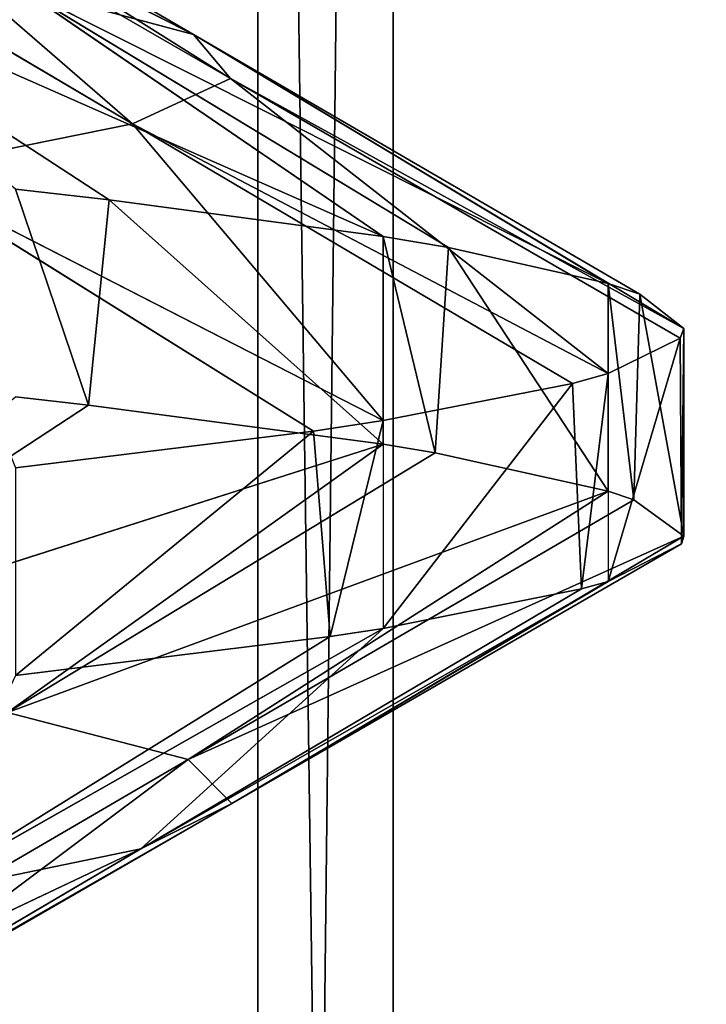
# Model space of a CAD drawing. Extents: x 23.4 to 34.4, y 0.2 to 38.3.
# Tile 286 of 595: x 29.197 to 29.2383, y 24.8053 to 24.8646. Entities that reach past the tile are written whole.
import ezdxf

# ---------------------------------------------------------------- set-up
doc = ezdxf.new("R2010")
doc.units = 0
doc.header["$LTSCALE"] = 2.54
doc.layers.get('0').update_dxf_attribs({"color": 13, "linetype": 'CONTINUOUS'})

# ---------------------------------------------------------------- blocks, each defined once
blk = doc.blocks.new('SZCZOTKA_DO_WC_MOURO_-_WOL')
at = {"color": 0}
for p, q in [((29.219489, 24.445999, 4.779158), (29.182349, 27.183499, 4.825343)), ((29.219489, 24.445999, 4.779158), (29.182349, 27.183499, 4.825343)), ((29.211343, 27.183499, 4.389211), (29.211343, 24.445999, 4.389211)), ((29.211343, 24.445999, 4.389211), (29.242041, 27.183499, 4.439906)), ((29.211343, 24.445999, 4.389211), (29.242041, 27.183499, 4.439906)), ((29.211343, 27.183499, 4.389211), (29.211343, 24.445999, 4.389211)), ((29.219489, 24.445999, 4.779158), (29.219489, 27.183499, 4.779158)), ((29.219489, 24.445999, 4.779158), (29.219489, 27.183499, 4.779158)), ((29.171243, 24.882123, 4.515385), (29.207483, 24.863683, 4.553757)), ((29.171243, 24.882123, 4.515385), (29.207483, 24.863683, 4.553757)), ((29.209698, 24.861041, 4.600466), (29.180661, 24.879309, 4.557351)), ((29.207483, 24.863683, 4.553757), (29.180661, 24.879309, 4.557351)), ((29.209698, 24.861041, 4.600466), (29.180661, 24.879309, 4.557351)), ((29.207483, 24.863683, 4.553757), (29.180661, 24.879309, 4.557351)), ((29.209698, 24.861041, 4.600466), (29.182657, 24.876666, 4.599428)), ((29.182657, 24.876666, 4.599428), (29.203809, 24.858315, 4.64734)), ((29.209698, 24.861041, 4.600466), (29.182657, 24.876666, 4.599428)), ((29.182657, 24.876666, 4.599428), (29.203809, 24.858315, 4.64734)), ((29.203809, 24.858315, 4.64734), (29.17735, 24.873941, 4.641654)), ((29.203809, 24.858315, 4.64734), (29.17735, 24.873941, 4.641654)), ((29.218872, 24.851537, 4.487394), (29.178452, 24.869376, 4.462807)), ((29.178452, 24.869376, 4.462807), (29.202399, 24.853752, 4.450196)), ((29.178452, 24.869376, 4.462807), (29.202399, 24.853752, 4.450196)), ((29.218872, 24.851537, 4.487394), (29.178452, 24.869376, 4.462807)), ((29.207483, 24.863683, 4.553757), (29.197031, 24.866498, 4.507172)), ((29.222818, 24.850873, 4.49896), (29.197031, 24.866498, 4.507172)), ((29.197031, 24.866498, 4.507172), (29.232407, 24.848715, 4.537905)), ((29.197031, 24.866498, 4.507172), (29.232407, 24.848715, 4.537905)), ((29.207483, 24.863683, 4.553757), (29.197031, 24.866498, 4.507172)), ((29.218872, 24.851537, 4.487394), (29.197031, 24.866498, 4.507172)), ((29.222818, 24.850873, 4.49896), (29.197031, 24.866498, 4.507172)), ((29.218872, 24.851537, 4.487394), (29.197031, 24.866498, 4.507172)), ((29.236963, 24.845999, 4.589999), (29.207483, 24.863683, 4.553757)), ((29.207483, 24.863683, 4.553757), (29.209698, 24.861041, 4.600466)), ((29.207483, 24.863683, 4.553757), (29.209698, 24.861041, 4.600466)), ((29.207483, 24.863683, 4.553757), (29.232407, 24.848715, 4.537905)), ((29.207483, 24.863683, 4.553757), (29.232407, 24.848715, 4.537905)), ((29.207483, 24.863683, 4.553757), (29.234308, 24.848059, 4.550164)), ((29.207483, 24.863683, 4.553757), (29.234308, 24.848059, 4.550164)), ((29.236963, 24.845999, 4.589999), (29.207483, 24.863683, 4.553757)), ((29.203809, 24.858315, 4.64734), (29.209698, 24.861041, 4.600466)), ((29.203809, 24.858315, 4.64734), (29.209698, 24.861041, 4.600466)), ((29.236743, 24.845416, 4.601504), (29.209698, 24.861041, 4.600466)), ((29.209698, 24.861041, 4.600466), (29.232407, 24.843285, 4.642095)), ((29.209698, 24.861041, 4.600466), (29.232407, 24.843285, 4.642095)), ((29.236963, 24.845999, 4.589999), (29.209698, 24.861041, 4.600466)), ((29.236743, 24.845416, 4.601504), (29.209698, 24.861041, 4.600466)), ((29.236963, 24.845999, 4.589999), (29.209698, 24.861041, 4.600466)), ((29.203809, 24.858315, 4.64734), (29.189639, 24.855455, 4.693195)), ((29.203809, 24.858315, 4.64734), (29.189639, 24.855455, 4.693195)), ((29.218872, 24.840462, 4.692606), (29.203809, 24.858315, 4.64734)), ((29.203809, 24.858315, 4.64734), (29.232407, 24.843285, 4.642095)), ((29.203809, 24.858315, 4.64734), (29.232407, 24.843285, 4.642095)), ((29.203809, 24.858315, 4.64734), (29.230267, 24.842691, 4.653025)), ((29.203809, 24.858315, 4.64734), (29.230267, 24.842691, 4.653025)), ((29.218872, 24.840462, 4.692606), (29.203809, 24.858315, 4.64734)), ((29.214694, 24.839832, 4.703427), (29.189639, 24.855455, 4.693195)), ((29.218872, 24.840462, 4.692606), (29.189639, 24.855455, 4.693195)), ((29.214694, 24.839832, 4.703427), (29.189639, 24.855455, 4.693195)), ((29.218872, 24.840462, 4.692606), (29.189639, 24.855455, 4.693195)), ((29.196771, 24.854381, 4.44), (29.201157, 24.841394, 4.447863)), ((29.196771, 24.854381, 4.44), (29.202399, 24.853752, 4.450196)), ((29.196771, 24.854381, 4.44), (29.202399, 24.853752, 4.450196)), ((29.202399, 24.853752, 4.450196), (29.201157, 24.841394, 4.447863)), ((29.202399, 24.853752, 4.450196), (29.201157, 24.841394, 4.447863)), ((29.202399, 24.853752, 4.450196), (29.218872, 24.839038, 4.487394)), ((29.202399, 24.853752, 4.450196), (29.218872, 24.839038, 4.487394)), ((29.202399, 24.853752, 4.450196), (29.218872, 24.851537, 4.487394)), ((29.202399, 24.853752, 4.450196), (29.218872, 24.851537, 4.487394)), ((29.218872, 24.851537, 4.487394), (29.218872, 24.839038, 4.487394)), ((29.218872, 24.851537, 4.487394), (29.218872, 24.839038, 4.487394)), ((29.218872, 24.851537, 4.487394), (29.222003, 24.838516, 4.496444)), ((29.218872, 24.851537, 4.487394), (29.222003, 24.838516, 4.496444)), ((29.218872, 24.851537, 4.487394), (29.222818, 24.850873, 4.49896)), ((29.218872, 24.851537, 4.487394), (29.222818, 24.850873, 4.49896)), ((29.222818, 24.850873, 4.49896), (29.222003, 24.838516, 4.496444)), ((29.222818, 24.850873, 4.49896), (29.222003, 24.838516, 4.496444)), ((29.222818, 24.850873, 4.49896), (29.232407, 24.836214, 4.537905)), ((29.222818, 24.850873, 4.49896), (29.232407, 24.836214, 4.537905)), ((29.222818, 24.850873, 4.49896), (29.232407, 24.848715, 4.537905)), ((29.222818, 24.850873, 4.49896), (29.232407, 24.848715, 4.537905)), ((29.232407, 24.848715, 4.537905), (29.232407, 24.836214, 4.537905)), ((29.232407, 24.848715, 4.537905), (29.232407, 24.836214, 4.537905)), ((29.232407, 24.848715, 4.537905), (29.233951, 24.835696, 4.547583)), ((29.232407, 24.848715, 4.537905), (29.233951, 24.835696, 4.547583)), ((29.232407, 24.848715, 4.537905), (29.234308, 24.848059, 4.550164)), ((29.232407, 24.848715, 4.537905), (29.234308, 24.848059, 4.550164)), ((29.234308, 24.848059, 4.550164), (29.233951, 24.835696, 4.547583)), ((29.234308, 24.848059, 4.550164), (29.233951, 24.835696, 4.547583)), ((29.234308, 24.848059, 4.550164), (29.236963, 24.833499, 4.589999)), ((29.234308, 24.848059, 4.550164), (29.236963, 24.833499, 4.589999)), ((29.234308, 24.848059, 4.550164), (29.236963, 24.845999, 4.589999)), ((29.234308, 24.848059, 4.550164), (29.236963, 24.845999, 4.589999)), ((29.236963, 24.845999, 4.589999), (29.236743, 24.845416, 4.601504)), ((29.236963, 24.845999, 4.589999), (29.236743, 24.845416, 4.601504)), ((29.236963, 24.845999, 4.589999), (29.236832, 24.833047, 4.598941)), ((29.236963, 24.845999, 4.589999), (29.236832, 24.833047, 4.598941)), ((29.236963, 24.845999, 4.589999), (29.236963, 24.833499, 4.589999)), ((29.236963, 24.845999, 4.589999), (29.236963, 24.833499, 4.589999)), ((29.236743, 24.845416, 4.601504), (29.232407, 24.830785, 4.642094)), ((29.236743, 24.845416, 4.601504), (29.232407, 24.830785, 4.642094)), ((29.236743, 24.845416, 4.601504), (29.232407, 24.843285, 4.642095)), ((29.236743, 24.845416, 4.601504), (29.232407, 24.843285, 4.642095)), ((29.236743, 24.845416, 4.601504), (29.236832, 24.833047, 4.598941)), ((29.236743, 24.845416, 4.601504), (29.236832, 24.833047, 4.598941)), ((29.232407, 24.843285, 4.642095), (29.230267, 24.842691, 4.653025)), ((29.232407, 24.843285, 4.642095), (29.230267, 24.842691, 4.653025)), ((29.232407, 24.843285, 4.642095), (29.230811, 24.83033, 4.650456)), ((29.232407, 24.843285, 4.642095), (29.232407, 24.830785, 4.642094)), ((29.230267, 24.842691, 4.653025), (29.218872, 24.827962, 4.692606)), ((29.230267, 24.842691, 4.653025), (29.218872, 24.827962, 4.692606)), ((29.230267, 24.842691, 4.653025), (29.218872, 24.840462, 4.692606)), ((29.230267, 24.842691, 4.653025), (29.218872, 24.840462, 4.692606)), ((29.230267, 24.842691, 4.653025), (29.230811, 24.83033, 4.650456)), ((29.230267, 24.842691, 4.653025), (29.230811, 24.83033, 4.650456)), ((29.201157, 24.841394, 4.447863), (29.177322, 24.825769, 4.460686)), ((29.201157, 24.841394, 4.447863), (29.177322, 24.825769, 4.460686)), ((29.201157, 24.841394, 4.447863), (29.196771, 24.841881, 4.44)), ((29.218872, 24.839038, 4.487394), (29.201157, 24.841394, 4.447863)), ((29.218872, 24.839038, 4.487394), (29.201157, 24.841394, 4.447863)), ((29.218872, 24.840462, 4.692606), (29.214694, 24.839832, 4.703427)), ((29.218872, 24.840462, 4.692606), (29.214694, 24.839832, 4.703427)), ((29.218872, 24.840462, 4.692606), (29.215686, 24.827475, 4.700971)), ((29.218872, 24.840462, 4.692606), (29.218872, 24.827962, 4.692606)), ((29.214694, 24.839832, 4.703427), (29.196771, 24.825117, 4.739999)), ((29.214694, 24.839832, 4.703427), (29.196771, 24.825117, 4.739999)), ((29.214694, 24.839832, 4.703427), (29.196771, 24.837617, 4.739999)), ((29.214694, 24.839832, 4.703427), (29.196771, 24.837617, 4.739999)), ((29.214694, 24.839832, 4.703427), (29.215686, 24.827475, 4.700971)), ((29.214694, 24.839832, 4.703427), (29.215686, 24.827475, 4.700971)), ((29.177322, 24.825769, 4.460686), (29.218872, 24.839038, 4.487394)), ((29.177322, 24.825769, 4.460686), (29.218872, 24.839038, 4.487394)), ((29.218872, 24.839038, 4.487394), (29.196289, 24.822891, 4.504884)), ((29.218872, 24.839038, 4.487394), (29.196289, 24.822891, 4.504884)), ((29.222003, 24.838516, 4.496444), (29.218872, 24.839038, 4.487394)), ((29.222003, 24.838516, 4.496444), (29.218872, 24.839038, 4.487394)), ((29.222003, 24.838516, 4.496444), (29.196289, 24.822891, 4.504884)), ((29.222003, 24.838516, 4.496444), (29.196289, 24.822891, 4.504884)), ((29.232407, 24.836214, 4.537905), (29.222003, 24.838516, 4.496444)), ((29.232407, 24.836214, 4.537905), (29.222003, 24.838516, 4.496444)), ((29.196289, 24.822891, 4.504884), (29.232407, 24.836214, 4.537905)), ((29.196289, 24.822891, 4.504884), (29.232407, 24.836214, 4.537905)), ((29.232407, 24.836214, 4.537905), (29.207159, 24.82007, 4.551409)), ((29.232407, 24.836214, 4.537905), (29.207159, 24.82007, 4.551409)), ((29.233951, 24.835696, 4.547583), (29.232407, 24.836214, 4.537905)), ((29.233951, 24.835696, 4.547583), (29.232407, 24.836214, 4.537905)), ((29.233951, 24.835696, 4.547583), (29.207159, 24.82007, 4.551409)), ((29.233951, 24.835696, 4.547583), (29.207159, 24.82007, 4.551409)), ((29.236963, 24.833499, 4.589999), (29.233951, 24.835696, 4.547583)), ((29.236963, 24.833499, 4.589999), (29.233951, 24.835696, 4.547583)), ((29.207159, 24.82007, 4.551409), (29.236963, 24.833499, 4.589999)), ((29.207159, 24.82007, 4.551409), (29.236963, 24.833499, 4.589999)), ((29.236963, 24.833499, 4.589999), (29.209781, 24.817421, 4.598134)), ((29.236963, 24.833499, 4.589999), (29.209781, 24.817421, 4.598134)), ((29.236832, 24.833047, 4.598941), (29.236963, 24.833499, 4.589999)), ((29.236832, 24.833047, 4.598941), (29.236963, 24.833499, 4.589999)), ((29.236832, 24.833047, 4.598941), (29.209781, 24.817421, 4.598134)), ((29.236832, 24.833047, 4.598941), (29.209781, 24.817421, 4.598134)), ((29.232407, 24.830785, 4.642094), (29.236832, 24.833047, 4.598941)), ((29.232407, 24.830785, 4.642094), (29.236832, 24.833047, 4.598941)), ((29.232407, 24.830785, 4.642094), (29.2043, 24.814705, 4.645002)), ((29.232407, 24.830785, 4.642094), (29.2043, 24.814705, 4.645002)), ((29.209781, 24.817421, 4.598134), (29.232407, 24.830785, 4.642094)), ((29.209781, 24.817421, 4.598134), (29.232407, 24.830785, 4.642094)), ((29.230811, 24.83033, 4.650456), (29.232407, 24.830785, 4.642094)), ((29.230811, 24.83033, 4.650456), (29.2043, 24.814705, 4.645002)), ((29.230811, 24.83033, 4.650456), (29.2043, 24.814705, 4.645002)), ((29.218872, 24.827962, 4.692606), (29.230811, 24.83033, 4.650456)), ((29.218872, 24.827962, 4.692606), (29.230811, 24.83033, 4.650456)), ((29.218872, 24.827962, 4.692606), (29.190543, 24.81185, 4.69096)), ((29.218872, 24.827962, 4.692606), (29.190543, 24.81185, 4.69096)), ((29.2043, 24.814705, 4.645002), (29.218872, 24.827962, 4.692606)), ((29.2043, 24.814705, 4.645002), (29.218872, 24.827962, 4.692606)), ((29.215686, 24.827475, 4.700971), (29.218872, 24.827962, 4.692606)), ((29.215686, 24.827475, 4.700971), (29.190543, 24.81185, 4.69096)), ((29.215686, 24.827475, 4.700971), (29.190543, 24.81185, 4.69096)), ((29.196771, 24.825117, 4.739999), (29.215686, 24.827475, 4.700971)), ((29.196771, 24.825117, 4.739999), (29.215686, 24.827475, 4.700971)), ((29.207159, 24.82007, 4.551409), (29.196289, 24.822891, 4.504884)), ((29.207159, 24.82007, 4.551409), (29.196289, 24.822891, 4.504884)), ((29.207159, 24.82007, 4.551409), (29.180368, 24.804446, 4.555236)), ((29.207159, 24.82007, 4.551409), (29.180368, 24.804446, 4.555236)), ((29.207159, 24.82007, 4.551409), (29.182727, 24.801797, 4.597328)), ((29.207159, 24.82007, 4.551409), (29.182727, 24.801797, 4.597328)), ((29.209781, 24.817421, 4.598134), (29.207159, 24.82007, 4.551409)), ((29.209781, 24.817421, 4.598134), (29.207159, 24.82007, 4.551409)), ((29.209781, 24.817421, 4.598134), (29.177792, 24.79908, 4.639548)), ((29.209781, 24.817421, 4.598134), (29.177792, 24.79908, 4.639548)), ((29.209781, 24.817421, 4.598134), (29.182727, 24.801797, 4.597328)), ((29.209781, 24.817421, 4.598134), (29.182727, 24.801797, 4.597328)), ((29.2043, 24.814705, 4.645002), (29.209781, 24.817421, 4.598134)), ((29.2043, 24.814705, 4.645002), (29.209781, 24.817421, 4.598134)), ((29.2043, 24.814705, 4.645002), (29.165396, 24.796225, 4.680949)), ((29.2043, 24.814705, 4.645002), (29.165396, 24.796225, 4.680949)), ((29.2043, 24.814705, 4.645002), (29.177792, 24.79908, 4.639548)), ((29.2043, 24.814705, 4.645002), (29.177792, 24.79908, 4.639548)), ((29.190543, 24.81185, 4.69096), (29.2043, 24.814705, 4.645002)), ((29.190543, 24.81185, 4.69096), (29.2043, 24.814705, 4.645002))]:
    blk.add_line(p, q, dxfattribs=at)
mesh = blk.add_polyface(dxfattribs=at)
corners = [(34.436963, 37.783499, 8.989999), (23.436964, 0.7835, 8.989999), (23.436964, 37.783499, 8.989999)]
mesh.append_faces([[corners[k] for k in face] for face in [(0, 1, 2)]], dxfattribs={"color": 0})
mesh = blk.add_polyface(dxfattribs=at)
corners = [(34.436963, 37.783499, 8.989999), (33.936963, 0.2835, 8.989999), (23.436964, 0.7835, 8.989999)]
mesh.append_faces([[corners[k] for k in face] for face in [(0, 1, 2)]], dxfattribs={"color": 0})
mesh = blk.add_polyface(dxfattribs=at)
corners = [(34.436963, 37.783499, 9.189999), (23.436964, 37.783499, 9.189999), (34.436963, 0.7835, 9.189999)]
mesh.append_faces([[corners[k] for k in face] for face in [(0, 1, 2)]], dxfattribs={"color": 0})
mesh = blk.add_polyface(dxfattribs=at)
corners = [(34.436963, 0.7835, 9.189999), (23.436964, 37.783499, 9.189999), (23.436964, 0.7835, 9.189999)]
mesh.append_faces([[corners[k] for k in face] for face in [(0, 1, 2)]], dxfattribs={"color": 0})
mesh = blk.add_polyface(dxfattribs=at)
corners = [(29.259845, 24.433501, 3.858052), (29.127838, 24.433501, 3.813104), (29.259845, 36.333499, 3.858052)]
mesh.append_faces([[corners[k] for k in face] for face in [(0, 1, 2)]], dxfattribs={"color": 0})
mesh = blk.add_polyface(dxfattribs=at)
corners = [(29.259845, 36.333499, 3.858052), (29.127838, 24.433501, 3.813104), (29.127838, 36.333499, 3.813104)]
mesh.append_faces([[corners[k] for k in face] for face in [(0, 1, 2)]], dxfattribs={"color": 0})
mesh = blk.add_polyface(dxfattribs=at)
corners = [(29.290125, 24.433501, 5.307828), (29.16011, 36.333499, 5.358248), (29.16011, 24.433501, 5.358248)]
mesh.append_faces([[corners[k] for k in face] for face in [(0, 1, 2)]], dxfattribs={"color": 0})
mesh = blk.add_polyface(dxfattribs=at)
corners = [(29.290125, 36.333499, 5.307828), (29.16011, 36.333499, 5.358248), (29.290125, 24.433501, 5.307828)]
mesh.append_faces([[corners[k] for k in face] for face in [(0, 1, 2)]], dxfattribs={"color": 0})
mesh = blk.add_polyface(dxfattribs=at)
corners = [(29.172308, 27.183499, 4.344616), (29.172308, 24.445999, 4.344616), (29.211343, 27.183499, 4.389211)]
mesh.append_faces([[corners[k] for k in face] for face in [(0, 1, 2)]], dxfattribs={"color": 0})
mesh = blk.add_polyface(dxfattribs=at)
corners = [(29.211343, 27.183499, 4.389211), (29.172308, 24.445999, 4.344616), (29.211343, 24.445999, 4.389211)]
mesh.append_faces([[corners[k] for k in face] for face in [(0, 1, 2)]], dxfattribs={"color": 0})
mesh = blk.add_polyface(dxfattribs=at)
corners = [(29.219489, 27.183499, 4.779158), (29.219489, 24.445999, 4.779158), (29.182349, 27.183499, 4.825343)]
mesh.append_faces([[corners[k] for k in face] for face in [(0, 1, 2)]], dxfattribs={"color": 0})
mesh = blk.add_polyface(dxfattribs=at)
corners = [(29.182349, 27.183499, 4.825343), (29.219489, 24.445999, 4.779158), (29.182349, 24.445999, 4.825343)]
mesh.append_faces([[corners[k] for k in face] for face in [(0, 1, 2)]], dxfattribs={"color": 0})
mesh = blk.add_polyface(dxfattribs=at)
corners = [(29.211343, 27.183499, 4.389211), (29.211343, 24.445999, 4.389211), (29.242041, 27.183499, 4.439906)]
mesh.append_faces([[corners[k] for k in face] for face in [(0, 1, 2)]], dxfattribs={"color": 0})
mesh = blk.add_polyface(dxfattribs=at)
corners = [(29.242041, 27.183499, 4.439906), (29.211343, 24.445999, 4.389211), (29.242041, 24.445999, 4.439906)]
mesh.append_faces([[corners[k] for k in face] for face in [(0, 1, 2)]], dxfattribs={"color": 0})
mesh = blk.add_polyface(dxfattribs=at)
corners = [(29.248041, 27.183499, 4.727224), (29.248041, 24.445999, 4.727224), (29.219489, 27.183499, 4.779158)]
mesh.append_faces([[corners[k] for k in face] for face in [(0, 1, 2)]], dxfattribs={"color": 0})
mesh = blk.add_polyface(dxfattribs=at)
corners = [(29.219489, 27.183499, 4.779158), (29.248041, 24.445999, 4.727224), (29.219489, 24.445999, 4.779158)]
mesh.append_faces([[corners[k] for k in face] for face in [(0, 1, 2)]], dxfattribs={"color": 0})
mesh = blk.add_polyface(dxfattribs=at)
corners = [(29.207483, 24.863683, 4.553757), (29.197031, 24.866498, 4.507172), (29.171243, 24.882123, 4.515385)]
mesh.append_faces([[corners[k] for k in face] for face in [(0, 1, 2)]], dxfattribs={"color": 0})
mesh = blk.add_polyface(dxfattribs=at)
corners = [(29.180661, 24.879309, 4.557351), (29.207483, 24.863683, 4.553757), (29.171243, 24.882123, 4.515385)]
mesh.append_faces([[corners[k] for k in face] for face in [(0, 1, 2)]], dxfattribs={"color": 0})
mesh = blk.add_polyface(dxfattribs=at)
corners = [(29.209698, 24.861041, 4.600466), (29.180661, 24.879309, 4.557351), (29.182657, 24.876666, 4.599428)]
mesh.append_faces([[corners[k] for k in face] for face in [(0, 1, 2)]], dxfattribs={"color": 0})
mesh = blk.add_polyface(dxfattribs=at)
corners = [(29.209698, 24.861041, 4.600466), (29.207483, 24.863683, 4.553757), (29.180661, 24.879309, 4.557351)]
mesh.append_faces([[corners[k] for k in face] for face in [(0, 1, 2)]], dxfattribs={"color": 0})
mesh = blk.add_polyface(dxfattribs=at)
corners = [(29.203809, 24.858315, 4.64734), (29.182657, 24.876666, 4.599428), (29.17735, 24.873941, 4.641654)]
mesh.append_faces([[corners[k] for k in face] for face in [(0, 1, 2)]], dxfattribs={"color": 0})
mesh = blk.add_polyface(dxfattribs=at)
corners = [(29.203809, 24.858315, 4.64734), (29.209698, 24.861041, 4.600466), (29.182657, 24.876666, 4.599428)]
mesh.append_faces([[corners[k] for k in face] for face in [(0, 1, 2)]], dxfattribs={"color": 0})
mesh = blk.add_polyface(dxfattribs=at)
corners = [(29.189639, 24.855455, 4.693195), (29.203809, 24.858315, 4.64734), (29.17735, 24.873941, 4.641654)]
mesh.append_faces([[corners[k] for k in face] for face in [(0, 1, 2)]], dxfattribs={"color": 0})
mesh = blk.add_polyface(dxfattribs=at)
corners = [(29.197031, 24.866498, 4.507172), (29.218872, 24.851537, 4.487394), (29.178452, 24.869376, 4.462807)]
mesh.append_faces([[corners[k] for k in face] for face in [(0, 1, 2)]], dxfattribs={"color": 0})
mesh = blk.add_polyface(dxfattribs=at)
corners = [(29.178452, 24.869376, 4.462807), (29.202399, 24.853752, 4.450196), (29.196771, 24.854381, 4.44)]
mesh.append_faces([[corners[k] for k in face] for face in [(0, 1, 2)]], dxfattribs={"color": 0})
mesh = blk.add_polyface(dxfattribs=at)
corners = [(29.218872, 24.851537, 4.487394), (29.202399, 24.853752, 4.450196), (29.178452, 24.869376, 4.462807)]
mesh.append_faces([[corners[k] for k in face] for face in [(0, 1, 2)]], dxfattribs={"color": 0})
mesh = blk.add_polyface(dxfattribs=at)
corners = [(29.232407, 24.848715, 4.537905), (29.222818, 24.850873, 4.49896), (29.197031, 24.866498, 4.507172)]
mesh.append_faces([[corners[k] for k in face] for face in [(0, 1, 2)]], dxfattribs={"color": 0})
mesh = blk.add_polyface(dxfattribs=at)
corners = [(29.207483, 24.863683, 4.553757), (29.232407, 24.848715, 4.537905), (29.197031, 24.866498, 4.507172)]
mesh.append_faces([[corners[k] for k in face] for face in [(0, 1, 2)]], dxfattribs={"color": 0})
mesh = blk.add_polyface(dxfattribs=at)
corners = [(29.197031, 24.866498, 4.507172), (29.222818, 24.850873, 4.49896), (29.218872, 24.851537, 4.487394)]
mesh.append_faces([[corners[k] for k in face] for face in [(0, 1, 2)]], dxfattribs={"color": 0})
mesh = blk.add_polyface(dxfattribs=at)
corners = [(29.209698, 24.861041, 4.600466), (29.236963, 24.845999, 4.589999), (29.207483, 24.863683, 4.553757)]
mesh.append_faces([[corners[k] for k in face] for face in [(0, 1, 2)]], dxfattribs={"color": 0})
mesh = blk.add_polyface(dxfattribs=at)
corners = [(29.207483, 24.863683, 4.553757), (29.234308, 24.848059, 4.550164), (29.232407, 24.848715, 4.537905)]
mesh.append_faces([[corners[k] for k in face] for face in [(0, 1, 2)]], dxfattribs={"color": 0})
mesh = blk.add_polyface(dxfattribs=at)
corners = [(29.236963, 24.845999, 4.589999), (29.234308, 24.848059, 4.550164), (29.207483, 24.863683, 4.553757)]
mesh.append_faces([[corners[k] for k in face] for face in [(0, 1, 2)]], dxfattribs={"color": 0})
mesh = blk.add_polyface(dxfattribs=at)
corners = [(29.203809, 24.858315, 4.64734), (29.232407, 24.843285, 4.642095), (29.209698, 24.861041, 4.600466)]
mesh.append_faces([[corners[k] for k in face] for face in [(0, 1, 2)]], dxfattribs={"color": 0})
mesh = blk.add_polyface(dxfattribs=at)
corners = [(29.232407, 24.843285, 4.642095), (29.236743, 24.845416, 4.601504), (29.209698, 24.861041, 4.600466)]
mesh.append_faces([[corners[k] for k in face] for face in [(0, 1, 2)]], dxfattribs={"color": 0})
mesh = blk.add_polyface(dxfattribs=at)
corners = [(29.236743, 24.845416, 4.601504), (29.236963, 24.845999, 4.589999), (29.209698, 24.861041, 4.600466)]
mesh.append_faces([[corners[k] for k in face] for face in [(0, 1, 2)]], dxfattribs={"color": 0})
mesh = blk.add_polyface(dxfattribs=at)
corners = [(29.189639, 24.855455, 4.693195), (29.218872, 24.840462, 4.692606), (29.203809, 24.858315, 4.64734)]
mesh.append_faces([[corners[k] for k in face] for face in [(0, 1, 2)]], dxfattribs={"color": 0})
mesh = blk.add_polyface(dxfattribs=at)
corners = [(29.230267, 24.842691, 4.653025), (29.232407, 24.843285, 4.642095), (29.203809, 24.858315, 4.64734)]
mesh.append_faces([[corners[k] for k in face] for face in [(0, 1, 2)]], dxfattribs={"color": 0})
mesh = blk.add_polyface(dxfattribs=at)
corners = [(29.218872, 24.840462, 4.692606), (29.230267, 24.842691, 4.653025), (29.203809, 24.858315, 4.64734)]
mesh.append_faces([[corners[k] for k in face] for face in [(0, 1, 2)]], dxfattribs={"color": 0})
mesh = blk.add_polyface(dxfattribs=at)
corners = [(29.196771, 24.837617, 4.739999), (29.214694, 24.839832, 4.703427), (29.189639, 24.855455, 4.693195)]
mesh.append_faces([[corners[k] for k in face] for face in [(0, 1, 2)]], dxfattribs={"color": 0})
mesh = blk.add_polyface(dxfattribs=at)
corners = [(29.214694, 24.839832, 4.703427), (29.218872, 24.840462, 4.692606), (29.189639, 24.855455, 4.693195)]
mesh.append_faces([[corners[k] for k in face] for face in [(0, 1, 2)]], dxfattribs={"color": 0})
mesh = blk.add_polyface(dxfattribs=at)
corners = [(29.196771, 24.854381, 4.44), (29.202399, 24.853752, 4.450196), (29.201157, 24.841394, 4.447863)]
mesh.append_faces([[corners[k] for k in face] for face in [(0, 1, 2)]], dxfattribs={"color": 0})
mesh = blk.add_polyface(dxfattribs=at)
corners = [(29.202399, 24.853752, 4.450196), (29.218872, 24.839038, 4.487394), (29.201157, 24.841394, 4.447863)]
mesh.append_faces([[corners[k] for k in face] for face in [(0, 1, 2)]], dxfattribs={"color": 0})
mesh = blk.add_polyface(dxfattribs=at)
corners = [(29.202399, 24.853752, 4.450196), (29.218872, 24.851537, 4.487394), (29.218872, 24.839038, 4.487394)]
mesh.append_faces([[corners[k] for k in face] for face in [(0, 1, 2)]], dxfattribs={"color": 0})
mesh = blk.add_polyface(dxfattribs=at)
corners = [(29.218872, 24.851537, 4.487394), (29.222003, 24.838516, 4.496444), (29.218872, 24.839038, 4.487394)]
mesh.append_faces([[corners[k] for k in face] for face in [(0, 1, 2)]], dxfattribs={"color": 0})
mesh = blk.add_polyface(dxfattribs=at)
corners = [(29.218872, 24.851537, 4.487394), (29.222818, 24.850873, 4.49896), (29.222003, 24.838516, 4.496444)]
mesh.append_faces([[corners[k] for k in face] for face in [(0, 1, 2)]], dxfattribs={"color": 0})
mesh = blk.add_polyface(dxfattribs=at)
corners = [(29.222818, 24.850873, 4.49896), (29.232407, 24.836214, 4.537905), (29.222003, 24.838516, 4.496444)]
mesh.append_faces([[corners[k] for k in face] for face in [(0, 1, 2)]], dxfattribs={"color": 0})
mesh = blk.add_polyface(dxfattribs=at)
corners = [(29.222818, 24.850873, 4.49896), (29.232407, 24.848715, 4.537905), (29.232407, 24.836214, 4.537905)]
mesh.append_faces([[corners[k] for k in face] for face in [(0, 1, 2)]], dxfattribs={"color": 0})
mesh = blk.add_polyface(dxfattribs=at)
corners = [(29.232407, 24.848715, 4.537905), (29.233951, 24.835696, 4.547583), (29.232407, 24.836214, 4.537905)]
mesh.append_faces([[corners[k] for k in face] for face in [(0, 1, 2)]], dxfattribs={"color": 0})
mesh = blk.add_polyface(dxfattribs=at)
corners = [(29.232407, 24.848715, 4.537905), (29.234308, 24.848059, 4.550164), (29.233951, 24.835696, 4.547583)]
mesh.append_faces([[corners[k] for k in face] for face in [(0, 1, 2)]], dxfattribs={"color": 0})
mesh = blk.add_polyface(dxfattribs=at)
corners = [(29.234308, 24.848059, 4.550164), (29.236963, 24.833499, 4.589999), (29.233951, 24.835696, 4.547583)]
mesh.append_faces([[corners[k] for k in face] for face in [(0, 1, 2)]], dxfattribs={"color": 0})
mesh = blk.add_polyface(dxfattribs=at)
corners = [(29.234308, 24.848059, 4.550164), (29.236963, 24.845999, 4.589999), (29.236963, 24.833499, 4.589999)]
mesh.append_faces([[corners[k] for k in face] for face in [(0, 1, 2)]], dxfattribs={"color": 0})
mesh = blk.add_polyface(dxfattribs=at)
corners = [(29.236963, 24.845999, 4.589999), (29.236743, 24.845416, 4.601504), (29.236832, 24.833047, 4.598941)]
mesh.append_faces([[corners[k] for k in face] for face in [(0, 1, 2)]], dxfattribs={"color": 0})
mesh = blk.add_polyface(dxfattribs=at)
corners = [(29.236963, 24.845999, 4.589999), (29.236832, 24.833047, 4.598941), (29.236963, 24.833499, 4.589999)]
mesh.append_faces([[corners[k] for k in face] for face in [(0, 1, 2)]], dxfattribs={"color": 0})
mesh = blk.add_polyface(dxfattribs=at)
corners = [(29.236743, 24.845416, 4.601504), (29.232407, 24.830785, 4.642094), (29.236832, 24.833047, 4.598941)]
mesh.append_faces([[corners[k] for k in face] for face in [(0, 1, 2)]], dxfattribs={"color": 0})
mesh = blk.add_polyface(dxfattribs=at)
corners = [(29.236743, 24.845416, 4.601504), (29.232407, 24.843285, 4.642095), (29.232407, 24.830785, 4.642094)]
mesh.append_faces([[corners[k] for k in face] for face in [(0, 1, 2)]], dxfattribs={"color": 0})
mesh = blk.add_polyface(dxfattribs=at)
corners = [(29.232407, 24.843285, 4.642095), (29.230267, 24.842691, 4.653025), (29.230811, 24.83033, 4.650456)]
mesh.append_faces([[corners[k] for k in face] for face in [(0, 1, 2)]], dxfattribs={"color": 0})
mesh = blk.add_polyface(dxfattribs=at)
corners = [(29.230267, 24.842691, 4.653025), (29.218872, 24.827962, 4.692606), (29.230811, 24.83033, 4.650456)]
mesh.append_faces([[corners[k] for k in face] for face in [(0, 1, 2)]], dxfattribs={"color": 0})
mesh = blk.add_polyface(dxfattribs=at)
corners = [(29.230267, 24.842691, 4.653025), (29.218872, 24.840462, 4.692606), (29.218872, 24.827962, 4.692606)]
mesh.append_faces([[corners[k] for k in face] for face in [(0, 1, 2)]], dxfattribs={"color": 0})
mesh = blk.add_polyface(dxfattribs=at)
corners = [(29.177322, 24.825769, 4.460686), (29.196771, 24.841881, 4.44), (29.201157, 24.841394, 4.447863)]
mesh.append_faces([[corners[k] for k in face] for face in [(0, 1, 2)]], dxfattribs={"color": 0})
mesh = blk.add_polyface(dxfattribs=at)
corners = [(29.218872, 24.839038, 4.487394), (29.177322, 24.825769, 4.460686), (29.201157, 24.841394, 4.447863)]
mesh.append_faces([[corners[k] for k in face] for face in [(0, 1, 2)]], dxfattribs={"color": 0})
mesh = blk.add_polyface(dxfattribs=at)
corners = [(29.218872, 24.840462, 4.692606), (29.214694, 24.839832, 4.703427), (29.215686, 24.827475, 4.700971)]
mesh.append_faces([[corners[k] for k in face] for face in [(0, 1, 2)]], dxfattribs={"color": 0})
mesh = blk.add_polyface(dxfattribs=at)
corners = [(29.214694, 24.839832, 4.703427), (29.196771, 24.825117, 4.739999), (29.215686, 24.827475, 4.700971)]
mesh.append_faces([[corners[k] for k in face] for face in [(0, 1, 2)]], dxfattribs={"color": 0})
mesh = blk.add_polyface(dxfattribs=at)
corners = [(29.214694, 24.839832, 4.703427), (29.196771, 24.837617, 4.739999), (29.196771, 24.825117, 4.739999)]
mesh.append_faces([[corners[k] for k in face] for face in [(0, 1, 2)]], dxfattribs={"color": 0})
mesh = blk.add_polyface(dxfattribs=at)
corners = [(29.196289, 24.822891, 4.504884), (29.177322, 24.825769, 4.460686), (29.218872, 24.839038, 4.487394)]
mesh.append_faces([[corners[k] for k in face] for face in [(0, 1, 2)]], dxfattribs={"color": 0})
mesh = blk.add_polyface(dxfattribs=at)
corners = [(29.196289, 24.822891, 4.504884), (29.218872, 24.839038, 4.487394), (29.222003, 24.838516, 4.496444)]
mesh.append_faces([[corners[k] for k in face] for face in [(0, 1, 2)]], dxfattribs={"color": 0})
mesh = blk.add_polyface(dxfattribs=at)
corners = [(29.232407, 24.836214, 4.537905), (29.196289, 24.822891, 4.504884), (29.222003, 24.838516, 4.496444)]
mesh.append_faces([[corners[k] for k in face] for face in [(0, 1, 2)]], dxfattribs={"color": 0})
mesh = blk.add_polyface(dxfattribs=at)
corners = [(29.207159, 24.82007, 4.551409), (29.196289, 24.822891, 4.504884), (29.232407, 24.836214, 4.537905)]
mesh.append_faces([[corners[k] for k in face] for face in [(0, 1, 2)]], dxfattribs={"color": 0})
mesh = blk.add_polyface(dxfattribs=at)
corners = [(29.207159, 24.82007, 4.551409), (29.232407, 24.836214, 4.537905), (29.233951, 24.835696, 4.547583)]
mesh.append_faces([[corners[k] for k in face] for face in [(0, 1, 2)]], dxfattribs={"color": 0})
mesh = blk.add_polyface(dxfattribs=at)
corners = [(29.236963, 24.833499, 4.589999), (29.207159, 24.82007, 4.551409), (29.233951, 24.835696, 4.547583)]
mesh.append_faces([[corners[k] for k in face] for face in [(0, 1, 2)]], dxfattribs={"color": 0})
mesh = blk.add_polyface(dxfattribs=at)
corners = [(29.209781, 24.817421, 4.598134), (29.207159, 24.82007, 4.551409), (29.236963, 24.833499, 4.589999)]
mesh.append_faces([[corners[k] for k in face] for face in [(0, 1, 2)]], dxfattribs={"color": 0})
mesh = blk.add_polyface(dxfattribs=at)
corners = [(29.236832, 24.833047, 4.598941), (29.209781, 24.817421, 4.598134), (29.236963, 24.833499, 4.589999)]
mesh.append_faces([[corners[k] for k in face] for face in [(0, 1, 2)]], dxfattribs={"color": 0})
mesh = blk.add_polyface(dxfattribs=at)
corners = [(29.232407, 24.830785, 4.642094), (29.209781, 24.817421, 4.598134), (29.236832, 24.833047, 4.598941)]
mesh.append_faces([[corners[k] for k in face] for face in [(0, 1, 2)]], dxfattribs={"color": 0})
mesh = blk.add_polyface(dxfattribs=at)
corners = [(29.2043, 24.814705, 4.645002), (29.209781, 24.817421, 4.598134), (29.232407, 24.830785, 4.642094)]
mesh.append_faces([[corners[k] for k in face] for face in [(0, 1, 2)]], dxfattribs={"color": 0})
mesh = blk.add_polyface(dxfattribs=at)
corners = [(29.230811, 24.83033, 4.650456), (29.2043, 24.814705, 4.645002), (29.232407, 24.830785, 4.642094)]
mesh.append_faces([[corners[k] for k in face] for face in [(0, 1, 2)]], dxfattribs={"color": 0})
mesh = blk.add_polyface(dxfattribs=at)
corners = [(29.218872, 24.827962, 4.692606), (29.2043, 24.814705, 4.645002), (29.230811, 24.83033, 4.650456)]
mesh.append_faces([[corners[k] for k in face] for face in [(0, 1, 2)]], dxfattribs={"color": 0})
mesh = blk.add_polyface(dxfattribs=at)
corners = [(29.218872, 24.827962, 4.692606), (29.190543, 24.81185, 4.69096), (29.2043, 24.814705, 4.645002)]
mesh.append_faces([[corners[k] for k in face] for face in [(0, 1, 2)]], dxfattribs={"color": 0})
mesh = blk.add_polyface(dxfattribs=at)
corners = [(29.215686, 24.827475, 4.700971), (29.190543, 24.81185, 4.69096), (29.218872, 24.827962, 4.692606)]
mesh.append_faces([[corners[k] for k in face] for face in [(0, 1, 2)]], dxfattribs={"color": 0})
mesh = blk.add_polyface(dxfattribs=at)
corners = [(29.196771, 24.825117, 4.739999), (29.190543, 24.81185, 4.69096), (29.215686, 24.827475, 4.700971)]
mesh.append_faces([[corners[k] for k in face] for face in [(0, 1, 2)]], dxfattribs={"color": 0})
mesh = blk.add_polyface(dxfattribs=at)
corners = [(29.180368, 24.804446, 4.555236), (29.196289, 24.822891, 4.504884), (29.207159, 24.82007, 4.551409)]
mesh.append_faces([[corners[k] for k in face] for face in [(0, 1, 2)]], dxfattribs={"color": 0})
mesh = blk.add_polyface(dxfattribs=at)
corners = [(29.182727, 24.801797, 4.597328), (29.180368, 24.804446, 4.555236), (29.207159, 24.82007, 4.551409)]
mesh.append_faces([[corners[k] for k in face] for face in [(0, 1, 2)]], dxfattribs={"color": 0})
mesh = blk.add_polyface(dxfattribs=at)
corners = [(29.209781, 24.817421, 4.598134), (29.182727, 24.801797, 4.597328), (29.207159, 24.82007, 4.551409)]
mesh.append_faces([[corners[k] for k in face] for face in [(0, 1, 2)]], dxfattribs={"color": 0})
mesh = blk.add_polyface(dxfattribs=at)
corners = [(29.177792, 24.79908, 4.639548), (29.182727, 24.801797, 4.597328), (29.209781, 24.817421, 4.598134)]
mesh.append_faces([[corners[k] for k in face] for face in [(0, 1, 2)]], dxfattribs={"color": 0})
mesh = blk.add_polyface(dxfattribs=at)
corners = [(29.2043, 24.814705, 4.645002), (29.177792, 24.79908, 4.639548), (29.209781, 24.817421, 4.598134)]
mesh.append_faces([[corners[k] for k in face] for face in [(0, 1, 2)]], dxfattribs={"color": 0})
mesh = blk.add_polyface(dxfattribs=at)
corners = [(29.165396, 24.796225, 4.680949), (29.177792, 24.79908, 4.639548), (29.2043, 24.814705, 4.645002)]
mesh.append_faces([[corners[k] for k in face] for face in [(0, 1, 2)]], dxfattribs={"color": 0})
mesh = blk.add_polyface(dxfattribs=at)
corners = [(29.190543, 24.81185, 4.69096), (29.165396, 24.796225, 4.680949), (29.2043, 24.814705, 4.645002)]
mesh.append_faces([[corners[k] for k in face] for face in [(0, 1, 2)]], dxfattribs={"color": 0})

msp = doc.modelspace()

# ---------------------------------------------------------------- block references
at = {"color": 0}
msp.add_blockref('SZCZOTKA_DO_WC_MOURO_-_WOL', (0, 0), dxfattribs=at)

doc.saveas('drawing.dxf')
